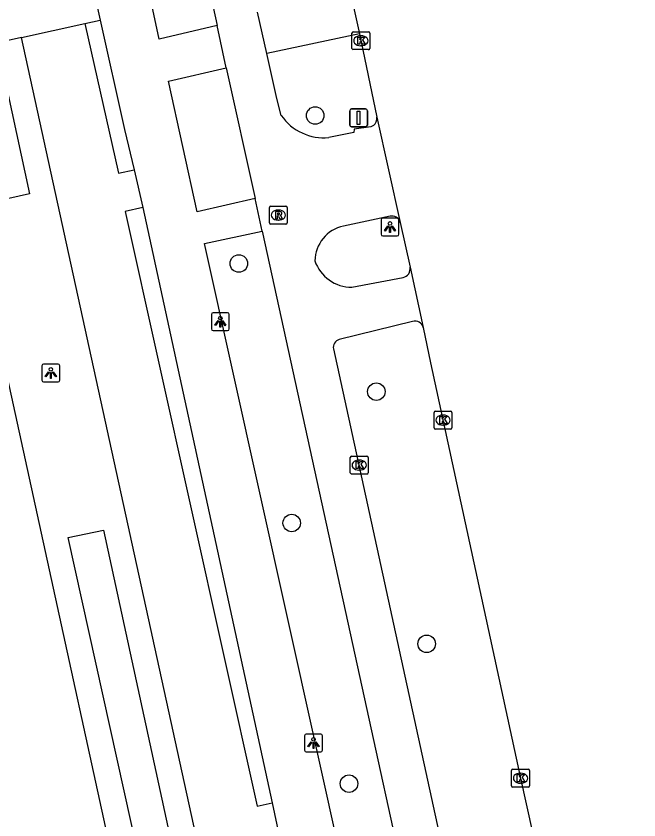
# Model space of a CAD drawing. Extents: x 160037 to 160839, y 385326 to 386441.
# Drawn here: x 160643.55 to 160678.37, y 386109 to 386153.92 of the extents above; entities that cross this region are included whole.
import ezdxf

# ---------------------------------------------------------------- set-up
doc = ezdxf.new("R2010")
doc.units = 0
for name, color, linetype in [('IMGEO_Boom', 7, 'Continuous'), ('IMGEO_Fietspad_gesloten', 7, 'Continuous'), ('IMGEO_Haag', 7, 'Continuous'), ('IMGEO_Kolk', 7, 'Continuous'), ('IMGEO_Lichtpunt', 7, 'Continuous'), ('IMGEO_Rijbaan_lokaal_gesloten', 7, 'Continuous'), ('IMGEO_Rioolput', 7, 'Continuous'), ('IMGEO_Verkeersbordpaal', 7, 'Continuous'), ('IMGEO_Voetpad_halfverhard', 7, 'Continuous'), ('IMGEO_Voetpad_open', 7, 'Continuous')]:
    doc.layers.add(name, color=color, linetype=linetype)

msp = doc.modelspace()

# ---------------------------------------------------------------- linework, layer by layer
at = {"layer": 'IMGEO_Boom'}
for centre in [(160660.275, 386148.359), (160656.006, 386140.088), (160663.69, 386132.931), (160658.963, 386125.586), (160666.504, 386118.837), (160662.167, 386111.025)]:
    msp.add_circle(centre, 0.489, dxfattribs=at)
at = {"layer": 'IMGEO_Fietspad_gesloten'}
for points in [[(160645.338, 386196.693), (160654.791, 386153.384)], [(160657.58, 386151.817), (160657.055, 386154.143)], [(160655.299, 386151.025), (160654.791, 386153.384)], [(160658.38, 386148.36), (160658.122, 386149.317), (160657.58, 386151.817)], [(160655.299, 386151.025), (160656.922, 386143.72)], [(160663.531, 386147.811), (160663.384, 386147.735), (160662.46, 386147.6), (160662.434, 386147.41), (160661.035, 386147.127)], [(160657.315, 386141.904), (160656.922, 386143.72)], [(160664.456, 386142.735), (160661.856, 386142.179)], [(160657.315, 386141.904), (160670.975, 386079.501)], [(160662.322, 386138.76), (160665.184, 386139.306)], [(160665.721, 386136.841), (160661.611, 386135.84)], [(160661.295, 386135.32), (160667.828, 386105.398), (160673.309, 386080.237)]]:
    msp.add_lwpolyline(points, dxfattribs=at)
for centre, radius, start, end in [((160660.762, 386150.013), 2.899, 214.7671, 275.4119), ((160663.243, 386148.192), 0.478, 307.0992, 9.5983), ((160664.553, 386142.251), 0.493, 16.0872, 101.3382), ((160662.265, 386140.212), 2.009, 101.7421, 179.2592), ((160662.333, 386140.959), 2.199, 199.1323, 269.7084), ((160665.081, 386139.798), 0.503, 281.7926, 10.7822), ((160665.867, 386136.4), 0.464, 14.0784, 108.2705), ((160661.751, 386135.399), 0.463, 107.6134, 189.8132)]:
    msp.add_arc(centre, radius, start, end, dxfattribs=at)
at = {"layer": 'IMGEO_Haag'}
for points in [[(160647.393, 386153.501), (160649.279, 386145.134), (160650.152, 386145.33)], [(160650.63, 386143.213), (160649.66, 386142.998), (160657.033, 386109.772), (160657.862, 386109.956)]]:
    msp.add_lwpolyline(points, dxfattribs=at)
at = {"layer": 'IMGEO_Kolk'}
for p, q in [((160662.403, 386153.04), (160663.255, 386153.04)), ((160662.328, 386152.114), (160662.328, 386152.966)), ((160662.816, 386152.82), (160662.841, 386152.82)), ((160663.329, 386152.966), (160663.329, 386152.114)), ((160662.839, 386152.26), (160662.814, 386152.26)), ((160663.255, 386152.04), (160662.403, 386152.04)), ((160666.919, 386130.911), (160666.919, 386131.763)), ((160666.994, 386131.837), (160667.846, 386131.837)), ((160667.407, 386131.617), (160667.432, 386131.617)), ((160667.92, 386131.763), (160667.92, 386130.911)), ((160667.43, 386131.057), (160667.405, 386131.057)), ((160667.846, 386130.837), (160666.994, 386130.837)), ((160662.235, 386128.399), (160662.235, 386129.251)), ((160662.31, 386129.325), (160663.162, 386129.325)), ((160663.236, 386129.251), (160663.236, 386128.399)), ((160662.723, 386129.105), (160662.748, 386129.105)), ((160663.162, 386128.325), (160662.31, 386128.325)), ((160662.746, 386128.545), (160662.721, 386128.545)), ((160671.251, 386110.902), (160671.251, 386111.754)), ((160671.326, 386111.828), (160672.178, 386111.828)), ((160672.252, 386111.754), (160672.252, 386110.902)), ((160671.739, 386111.608), (160671.764, 386111.608)), ((160672.178, 386110.828), (160671.326, 386110.828)), ((160671.762, 386111.048), (160671.737, 386111.048))]:
    msp.add_line(p, q, dxfattribs=at)
for points in [[(160662.403, 386153.04), (160663.255, 386153.04)], [(160662.328, 386152.114), (160662.328, 386152.966)], [(160662.649, 386152.74), (160662.772, 386152.74), (160662.772, 386152.589), (160662.902, 386152.74), (160663.066, 386152.74), (160662.92, 386152.589), (160663.073, 386152.34), (160662.921, 386152.34), (160662.836, 386152.504), (160662.772, 386152.437), (160662.772, 386152.34), (160662.649, 386152.34), (160662.649, 386152.74)], [(160663.329, 386152.966), (160663.329, 386152.114)], [(160663.255, 386152.04), (160662.403, 386152.04)], [(160666.919, 386130.911), (160666.919, 386131.763)], [(160666.994, 386131.837), (160667.846, 386131.837)], [(160667.24, 386131.537), (160667.363, 386131.537), (160667.363, 386131.386), (160667.493, 386131.537), (160667.657, 386131.537), (160667.511, 386131.386), (160667.664, 386131.137), (160667.512, 386131.137), (160667.427, 386131.301), (160667.363, 386131.234), (160667.363, 386131.137), (160667.24, 386131.137), (160667.24, 386131.537)], [(160667.92, 386131.763), (160667.92, 386130.911)], [(160667.846, 386130.837), (160666.994, 386130.837)], [(160662.235, 386128.399), (160662.235, 386129.251)], [(160662.31, 386129.325), (160663.162, 386129.325)], [(160663.236, 386129.251), (160663.236, 386128.399)], [(160662.556, 386129.025), (160662.679, 386129.025), (160662.679, 386128.874), (160662.809, 386129.025), (160662.973, 386129.025), (160662.827, 386128.874), (160662.98, 386128.625), (160662.828, 386128.625), (160662.743, 386128.789), (160662.679, 386128.722), (160662.679, 386128.625), (160662.556, 386128.625), (160662.556, 386129.025)], [(160663.162, 386128.325), (160662.31, 386128.325)], [(160671.251, 386110.902), (160671.251, 386111.754)], [(160671.326, 386111.828), (160672.178, 386111.828)], [(160672.252, 386111.754), (160672.252, 386110.902)], [(160671.572, 386111.528), (160671.695, 386111.528), (160671.695, 386111.377), (160671.825, 386111.528), (160671.989, 386111.528), (160671.843, 386111.377), (160671.996, 386111.128), (160671.844, 386111.128), (160671.759, 386111.292), (160671.695, 386111.225), (160671.695, 386111.128), (160671.572, 386111.128), (160671.572, 386111.528)], [(160672.178, 386110.828), (160671.326, 386110.828)]]:
    msp.add_lwpolyline(points, dxfattribs=at)
for centre, start, end in [((160662.405, 386152.964), 91.552, 178.448), ((160662.405, 386152.964), 91.552, 178.448), ((160663.253, 386152.964), 1.552, 88.448), ((160663.253, 386152.964), 1.552, 88.448), ((160662.405, 386152.116), 181.552, 268.448), ((160662.405, 386152.116), 181.552, 268.448), ((160663.253, 386152.116), 271.552, 358.448), ((160663.253, 386152.116), 271.552, 358.448), ((160666.996, 386131.761), 91.552, 178.448), ((160666.996, 386131.761), 91.552, 178.448), ((160667.844, 386131.761), 1.552, 88.448), ((160667.844, 386131.761), 1.552, 88.448), ((160666.996, 386130.913), 181.552, 268.448), ((160666.996, 386130.913), 181.552, 268.448), ((160667.844, 386130.913), 271.552, 358.448), ((160667.844, 386130.913), 271.552, 358.448), ((160662.312, 386129.249), 91.552, 178.448), ((160662.312, 386129.249), 91.552, 178.448), ((160663.16, 386129.249), 1.552, 88.448), ((160663.16, 386129.249), 1.552, 88.448), ((160662.312, 386128.401), 181.552, 268.448), ((160662.312, 386128.401), 181.552, 268.448), ((160663.16, 386128.401), 271.552, 358.448), ((160663.16, 386128.401), 271.552, 358.448), ((160671.328, 386111.752), 91.552, 178.448), ((160671.328, 386111.752), 91.552, 178.448), ((160672.176, 386111.752), 1.552, 88.448), ((160672.176, 386111.752), 1.552, 88.448), ((160671.328, 386110.904), 181.552, 268.448), ((160671.328, 386110.904), 181.552, 268.448), ((160672.176, 386110.904), 271.552, 358.448), ((160672.176, 386110.904), 271.552, 358.448)]:
    msp.add_arc(centre, 0.0765, start, end, dxfattribs=at)
for centre, major_axis, ratio, start_param, end_param in [((160662.815, 386152.54), (-0.387, 0.002), 0.722429, 4.712389, 7.853982), ((160662.84, 386152.54), (-0.39, 0.002), 0.717154, 1.570796, 4.712389), ((160667.406, 386131.337), (-0.387, 0.002), 0.722429, 4.712389, 7.853982), ((160667.431, 386131.337), (-0.39, 0.002), 0.717154, 1.570796, 4.712389), ((160662.722, 386128.825), (-0.387, 0.002), 0.722429, 4.712389, 7.853982), ((160662.747, 386128.825), (-0.39, 0.002), 0.717154, 1.570796, 4.712389), ((160671.738, 386111.328), (-0.387, 0.002), 0.722429, 4.712389, 7.853982), ((160671.763, 386111.328), (-0.39, 0.002), 0.717154, 1.570796, 4.712389)]:
    msp.add_ellipse(centre, major_axis=major_axis, ratio=ratio, start_param=start_param, end_param=end_param, dxfattribs=at)
at = {"layer": 'IMGEO_Lichtpunt'}
for p, q in [((160663.954, 386142.532), (160663.954, 386141.725)), ((160663.954, 386142.532), (160663.954, 386141.725)), ((160664.856, 386142.627), (160664.048, 386142.627)), ((160664.856, 386142.627), (160664.048, 386142.627)), ((160664.95, 386141.725), (160664.95, 386142.532)), ((160664.95, 386141.725), (160664.95, 386142.532)), ((160664.048, 386141.631), (160664.856, 386141.631)), ((160664.048, 386141.631), (160664.856, 386141.631)), ((160655.376, 386137.338), (160654.568, 386137.338)), ((160655.376, 386137.338), (160654.568, 386137.338)), ((160654.474, 386137.243), (160654.474, 386136.436)), ((160654.474, 386137.243), (160654.474, 386136.436)), ((160655.47, 386136.436), (160655.47, 386137.243)), ((160655.47, 386136.436), (160655.47, 386137.243)), ((160654.568, 386136.342), (160655.376, 386136.342)), ((160654.568, 386136.342), (160655.376, 386136.342)), ((160644.997, 386134.378), (160644.997, 386133.571)), ((160644.997, 386134.378), (160644.997, 386133.571)), ((160645.899, 386134.473), (160645.091, 386134.473)), ((160645.899, 386134.473), (160645.091, 386134.473)), ((160645.993, 386133.571), (160645.993, 386134.378)), ((160645.993, 386133.571), (160645.993, 386134.378)), ((160645.091, 386133.477), (160645.899, 386133.477)), ((160645.091, 386133.477), (160645.899, 386133.477)), ((160659.679, 386113.7), (160659.679, 386112.893)), ((160659.679, 386113.7), (160659.679, 386112.893)), ((160660.581, 386113.795), (160659.773, 386113.795)), ((160660.581, 386113.795), (160659.773, 386113.795)), ((160660.675, 386112.893), (160660.675, 386113.7)), ((160660.675, 386112.893), (160660.675, 386113.7)), ((160659.773, 386112.799), (160660.581, 386112.799)), ((160659.773, 386112.799), (160660.581, 386112.799))]:
    msp.add_line(p, q, dxfattribs=at)
for points in [[(160664.328, 386142.196), (160664.367, 386142.168), (160664.179, 386141.906), (160664.141, 386141.933), (160664.328, 386142.196)], [(160664.43, 386142.148), (160664.477, 386142.148), (160664.477, 386141.826), (160664.43, 386141.826), (160664.43, 386142.148)], [(160664.54, 386142.168), (160664.578, 386142.195), (160664.765, 386141.933), (160664.726, 386141.905), (160664.54, 386142.168)], [(160654.848, 386136.907), (160654.887, 386136.879), (160654.699, 386136.617), (160654.661, 386136.644), (160654.848, 386136.907)], [(160654.95, 386136.859), (160654.997, 386136.859), (160654.997, 386136.537), (160654.95, 386136.537), (160654.95, 386136.859)], [(160655.06, 386136.879), (160655.098, 386136.906), (160655.285, 386136.644), (160655.246, 386136.616), (160655.06, 386136.879)], [(160645.371, 386134.042), (160645.41, 386134.014), (160645.222, 386133.752), (160645.184, 386133.779), (160645.371, 386134.042)], [(160645.473, 386133.994), (160645.52, 386133.994), (160645.52, 386133.672), (160645.473, 386133.672), (160645.473, 386133.994)], [(160645.583, 386134.014), (160645.621, 386134.041), (160645.808, 386133.779), (160645.769, 386133.751), (160645.583, 386134.014)], [(160660.053, 386113.364), (160660.092, 386113.336), (160659.904, 386113.074), (160659.866, 386113.101), (160660.053, 386113.364)], [(160660.155, 386113.316), (160660.202, 386113.316), (160660.202, 386112.994), (160660.155, 386112.994), (160660.155, 386113.316)], [(160660.265, 386113.336), (160660.303, 386113.363), (160660.49, 386113.101), (160660.451, 386113.073), (160660.265, 386113.336)]]:
    msp.add_lwpolyline(points, dxfattribs=at)
for centre in [(160664.453, 386142.33), (160654.973, 386137.041), (160645.496, 386134.176), (160660.178, 386113.498)]:
    msp.add_circle(centre, 0.0994, dxfattribs=at)
for centre, start, end in [((160664.048, 386142.532), 90, 180), ((160664.048, 386142.532), 90, 180), ((160664.856, 386142.532), 0, 90), ((160664.856, 386142.532), 0, 90), ((160664.048, 386141.725), 180, 270), ((160664.048, 386141.725), 180, 270), ((160664.856, 386141.725), 270, 0), ((160664.856, 386141.725), 270, 360), ((160654.568, 386137.243), 90, 180), ((160654.568, 386137.243), 90, 180), ((160655.376, 386137.243), 0, 90), ((160655.376, 386137.243), 0, 90), ((160654.568, 386136.436), 180, 270), ((160654.568, 386136.436), 180, 270), ((160655.376, 386136.436), 270, 0), ((160655.376, 386136.436), 270, 360), ((160645.091, 386134.378), 90, 180), ((160645.091, 386134.378), 90, 180), ((160645.899, 386134.378), 0, 90), ((160645.899, 386134.378), 0, 90), ((160645.091, 386133.571), 180, 270), ((160645.091, 386133.571), 180, 270), ((160645.899, 386133.571), 270, 0), ((160645.899, 386133.571), 270, 360), ((160659.773, 386113.7), 90, 180), ((160659.773, 386113.7), 90, 180), ((160660.581, 386113.7), 0, 90), ((160660.581, 386113.7), 0, 90), ((160659.773, 386112.893), 180, 270), ((160659.773, 386112.893), 180, 270), ((160660.581, 386112.893), 270, 0), ((160660.581, 386112.893), 270, 360)]:
    msp.add_arc(centre, 0.0946, start, end, dxfattribs=at)
at = {"layer": 'IMGEO_Rijbaan_lokaal_gesloten'}
for points in [[(160662.224, 386155.286), (160662.748, 386152.932)], [(160662.748, 386152.932), (160663.714, 386148.272)], [(160663.714, 386148.272), (160665.027, 386142.388)], [(160665.027, 386142.388), (160665.575, 386139.892)], [(160665.575, 386139.892), (160666.317, 386136.513)], [(160666.317, 386136.513), (160666.726, 386134.54), (160671.752, 386111.328), (160678.371, 386081.393)]]:
    msp.add_lwpolyline(points, dxfattribs=at)
at = {"layer": 'IMGEO_Rioolput'}
for p, q in [((160657.711, 386142.367), (160657.711, 386143.219)), ((160657.786, 386143.293), (160658.638, 386143.293)), ((160658.712, 386143.219), (160658.712, 386142.367)), ((160658.199, 386143.073), (160658.224, 386143.073)), ((160658.638, 386142.293), (160657.786, 386142.293)), ((160658.222, 386142.513), (160658.197, 386142.513))]:
    msp.add_line(p, q, dxfattribs=at)
for points in [[(160657.711, 386142.367), (160657.711, 386143.219)], [(160657.786, 386143.293), (160658.638, 386143.293)], [(160658.712, 386143.219), (160658.712, 386142.367)], [(160658.3, 386142.991), (160658.048, 386142.993), (160658.048, 386142.593)], [(160658.048, 386142.593), (160658.172, 386142.593), (160658.172, 386142.755), (160658.183, 386142.755)], [(160658.226, 386142.912), (160658.172, 386142.912), (160658.172, 386142.831)], [(160658.172, 386142.831), (160658.224, 386142.831)], [(160658.23, 386142.726), (160658.301, 386142.593), (160658.441, 386142.593), (160658.376, 386142.719)], [(160658.638, 386142.293), (160657.786, 386142.293)]]:
    msp.add_lwpolyline(points, dxfattribs=at)
for centre, radius, start, end in [((160657.788, 386143.217), 0.0765, 91.552, 178.448), ((160657.788, 386143.217), 0.0765, 91.552, 178.448), ((160658.636, 386143.217), 0.0765, 1.552, 88.448), ((160658.636, 386143.217), 0.0765, 1.552, 88.448), ((160658.182, 386142.702), 0.0533, 26.0293, 88.6989), ((160658.208, 386143.02), 0.19, 274.7715, 282.9687), ((160658.232, 386142.816), 0.0964, 77.0061, 93.1865), ((160658.246, 386142.873), 0.0378, 276.6634, 79.6772), ((160658.299, 386142.881), 0.109, 350.3612, 89.416), ((160658.297, 386142.881), 0.112, 277.5842, 350.9817), ((160658.281, 386142.666), 0.108, 29.5134, 73.7905), ((160657.788, 386142.369), 0.0765, 181.552, 268.448), ((160657.788, 386142.369), 0.0765, 181.552, 268.448), ((160658.636, 386142.369), 0.0765, 271.552, 358.448), ((160658.636, 386142.369), 0.0765, 271.552, 358.448)]:
    msp.add_arc(centre, radius, start, end, dxfattribs=at)
for centre, major_axis, ratio, start_param, end_param in [((160658.198, 386142.793), (-0.387, 0.002), 0.722429, 4.712389, 7.853982), ((160658.223, 386142.793), (-0.39, 0.002), 0.717154, 1.570796, 4.712389)]:
    msp.add_ellipse(centre, major_axis=major_axis, ratio=ratio, start_param=start_param, end_param=end_param, dxfattribs=at)
at = {"layer": 'IMGEO_Verkeersbordpaal'}
for p, q in [((160662.205, 386147.83), (160662.205, 386148.63)), ((160662.205, 386148.63), (160662.205, 386147.83)), ((160662.305, 386148.73), (160663.095, 386148.73)), ((160663.095, 386148.73), (160662.305, 386148.73)), ((160663.195, 386148.63), (160663.195, 386147.83)), ((160663.195, 386147.83), (160663.195, 386148.63)), ((160663.095, 386147.73), (160662.305, 386147.73)), ((160662.305, 386147.73), (160663.095, 386147.73))]:
    msp.add_line(p, q, dxfattribs=at)
msp.add_lwpolyline([(160662.625, 386148.605), (160662.775, 386148.605), (160662.775, 386147.855), (160662.625, 386147.855), (160662.625, 386148.605)], dxfattribs=at)
for centre, start, end in [((160662.305, 386148.63), 90, 180), ((160662.305, 386148.63), 90, 180), ((160663.095, 386148.63), 0, 90), ((160663.095, 386148.63), 360, 90), ((160662.305, 386147.83), 180, 270), ((160662.305, 386147.83), 180, 270), ((160663.095, 386147.83), 270, 0), ((160663.095, 386147.83), 270, 0)]:
    msp.add_arc(centre, 0.1, start, end, dxfattribs=at)
at = {"layer": 'IMGEO_Voetpad_halfverhard'}
for points in [[(160659.685, 386080.38), (160643.86, 386152.729)], [(160642.377, 386143.547), (160640.612, 386151.474), (160642.566, 386151.929), (160644.303, 386143.977), (160642.377, 386143.547)], [(160639.117, 386151.654), (160654.916, 386079.348)], [(160650.37, 386107.079), (160646.462, 386124.78), (160648.441, 386125.181), (160652.278, 386107.483), (160650.37, 386107.079)]]:
    msp.add_lwpolyline(points, dxfattribs=at)
at = {"layer": 'IMGEO_Voetpad_open'}
for points in [[(160654.791, 386153.384), (160651.561, 386152.635), (160642.263, 386196.109), (160642.836, 386196.175), (160645.338, 386196.693)], [(160647.17, 386158.566), (160648.26, 386153.691)], [(160643.86, 386152.729), (160647.393, 386153.501)], [(160647.393, 386153.501), (160648.26, 386153.691)], [(160648.26, 386153.691), (160649.605, 386147.578), (160650.152, 386145.33)], [(160643.86, 386152.729), (160639.117, 386151.654)], [(160662.748, 386152.932), (160657.58, 386151.817)], [(160656.922, 386143.72), (160653.668, 386142.971), (160652.072, 386150.282), (160655.299, 386151.025)], [(160650.152, 386145.33), (160650.63, 386143.213)], [(160650.63, 386143.213), (160657.862, 386109.956)], [(160667.736, 386078.847), (160663.41, 386099.237), (160654.083, 386141.2), (160657.315, 386141.904)], [(160657.862, 386109.956), (160658.321, 386107.845)]]:
    msp.add_lwpolyline(points, dxfattribs=at)

doc.saveas('drawing.dxf')
